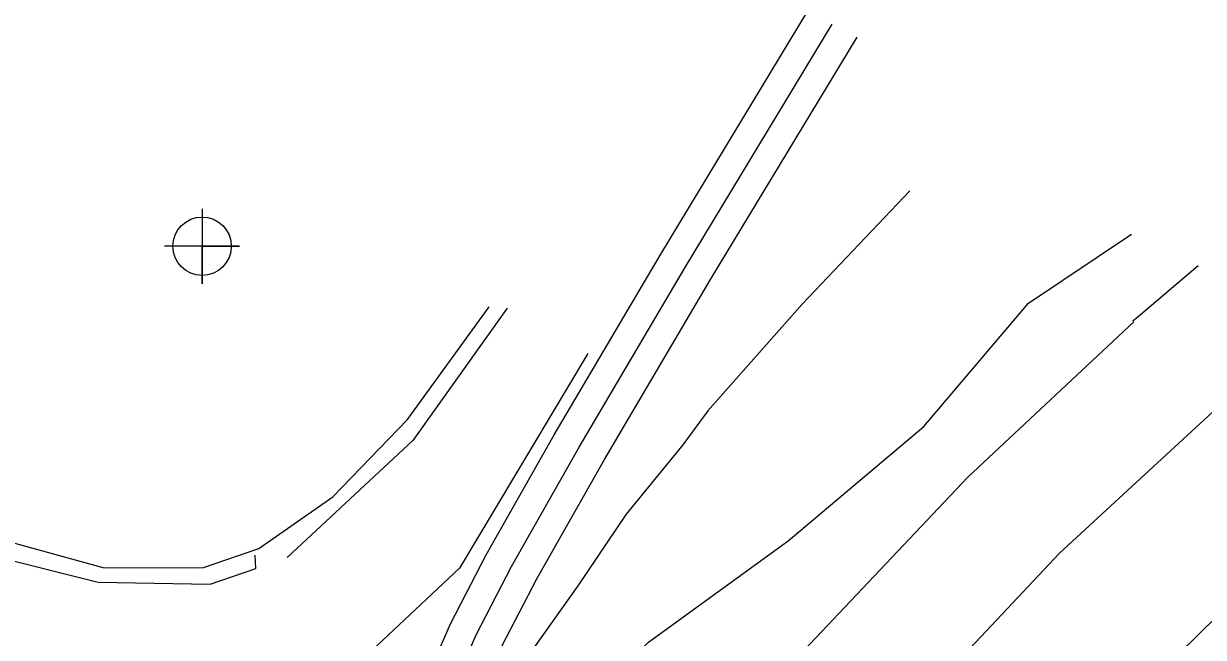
# Model space of a CAD drawing. Extents: x 1762120 to 1766775, y 709485 to 712965.
# Drawn here: x 1765333 to 1765427.6, y 710614.9 to 710664.1 of the extents above; entities that cross this region are included whole.
import ezdxf

# ---------------------------------------------------------------- set-up
doc = ezdxf.new("R2010")
doc.units = 0
for name, color, linetype in [('Exist DTM Breakline', 7, 'Continuous'), ('Exist DTM Regular Point CELL', 7, 'Continuous'), ('Exist Roads EOP', 7, 'Continuous'), ('Exist Roads EOT', 7, 'Continuous'), ('Exist Roads Soil', 7, 'Continuous'), ('PH Exist DTM Breakline', 7, 'Continuous')]:
    doc.layers.add(name, color=color, linetype=linetype)

msp = doc.modelspace()

# ---------------------------------------------------------------- linework, layer by layer
at = {"layer": 'Exist DTM Breakline'}
for points in [[(1765378.214, 710637.651), (1765367.903, 710620.445), (1765358.217, 710611.326), (1765347.66, 710603.885), (1765334.762, 710604.294), (1765305.322, 710619.423), (1765272.318, 710637.447), (1765250.624, 710650.696)], [(1765371.728, 710641.289), (1765364.162, 710630.678), (1765354.086, 710621.277)]]:
    msp.add_lwpolyline(points, dxfattribs=at)
at = {"layer": 'Exist DTM Regular Point CELL'}
msp.add_lwpolyline([(1765347.269, 710649.243), (1765347.269, 710643.243), (1765347.269, 710646.243), (1765350.269, 710646.243), (1765344.269, 710646.243)], dxfattribs=at)
msp.add_circle((1765347.269, 710646.243), 2.344, dxfattribs=at)
at = {"layer": 'Exist Roads EOP'}
for points in [[(1765330.77, 710622.845), (1765339.417, 710620.461), (1765347.378, 710620.485), (1765351.831, 710622.015), (1765357.753, 710626.142), (1765363.741, 710632.356), (1765370.289, 710641.398)], [(1765363.565, 710577.858), (1765385.18, 710602.898), (1765408.682, 710627.722), (1765421.985, 710640.187)], [(1765391.005, 710561.728), (1765398.276, 710580.013), (1765403.56, 710588.069), (1765422.276, 710610.315), (1765436.769, 710624.56)]]:
    msp.add_lwpolyline(points, dxfattribs=at)
at = {"layer": 'Exist Roads EOT'}
msp.add_lwpolyline([(1765372.3, 710572.306), (1765381.236, 710582.963), (1765392.475, 710596.586), (1765416.018, 710621.626), (1765428.311, 710632.968)], dxfattribs=at)
at = {"layer": 'Exist Roads Soil'}
msp.add_lwpolyline([(1765142.884, 710662.513), (1765140.482, 710675.829), (1765141.387, 710684.83), (1765142.391, 710694.388), (1765145.292, 710706.197), (1765155.391, 710727.98), (1765157.104, 710731.864), (1765161.327, 710729.98), (1765182.052, 710719.064), (1765183.603, 710717.518), (1765186.72, 710708.183), (1765188.852, 710703.46), (1765192.669, 710695.607), (1765199.811, 710689.519), (1765206.022, 710685.407), (1765241.669, 710666.962), (1765249.217, 710663.028), (1765273.312, 710651.042), (1765312.96, 710630.3), (1765330.501, 710621.429), (1765338.929, 710619.304), (1765347.908, 710619.162), (1765351.591, 710620.42), (1765351.532, 710621.489)], dxfattribs=at)
at = {"layer": 'PH Exist DTM Breakline'}
for points in [[(1765367.179, 710615.975), (1765370.039, 710621.502), (1765375.506, 710631.113), (1765384.045, 710645.602), (1765395.806, 710665.069)], [(1765369.243, 710615.079), (1765372.082, 710620.566), (1765377.518, 710630.123), (1765386.043, 710644.587), (1765397.797, 710664.044)], [(1765371.307, 710614.183), (1765374.125, 710619.63), (1765379.531, 710629.134), (1765388.041, 710643.572), (1765399.788, 710663.019)], [(1765404.024, 710650.693), (1765395.381, 710641.594), (1765387.822, 710633.058), (1765385.82, 710630.31), (1765381.281, 710624.755), (1765377.403, 710619.013), (1765370.326, 710609.049)], [(1765366.83, 710596.709), (1765370.106, 710601.583), (1765383.066, 710614.514), (1765394.276, 710622.624), (1765405.15, 710631.802), (1765413.523, 710641.688), (1765421.793, 710647.206)], [(1765421.914, 710640.253), (1765422.339, 710640.625), (1765427.145, 710644.7)], [(1765342.037, 710579.579), (1765346.008, 710585.738), (1765351.065, 710592.454), (1765358.902, 710601.309), (1765362.259, 710605.328), (1765363.091, 710606.567), (1765364.219, 710609.155), (1765367.179, 710615.975)], [(1765347.068, 710583.229), (1765347.855, 710584.45), (1765352.809, 710591.029), (1765360.608, 710599.842), (1765364.061, 710603.976), (1765365.072, 710605.481), (1765366.282, 710608.258), (1765369.243, 710615.079)]]:
    msp.add_lwpolyline(points, dxfattribs=at)

doc.saveas('drawing.dxf')
